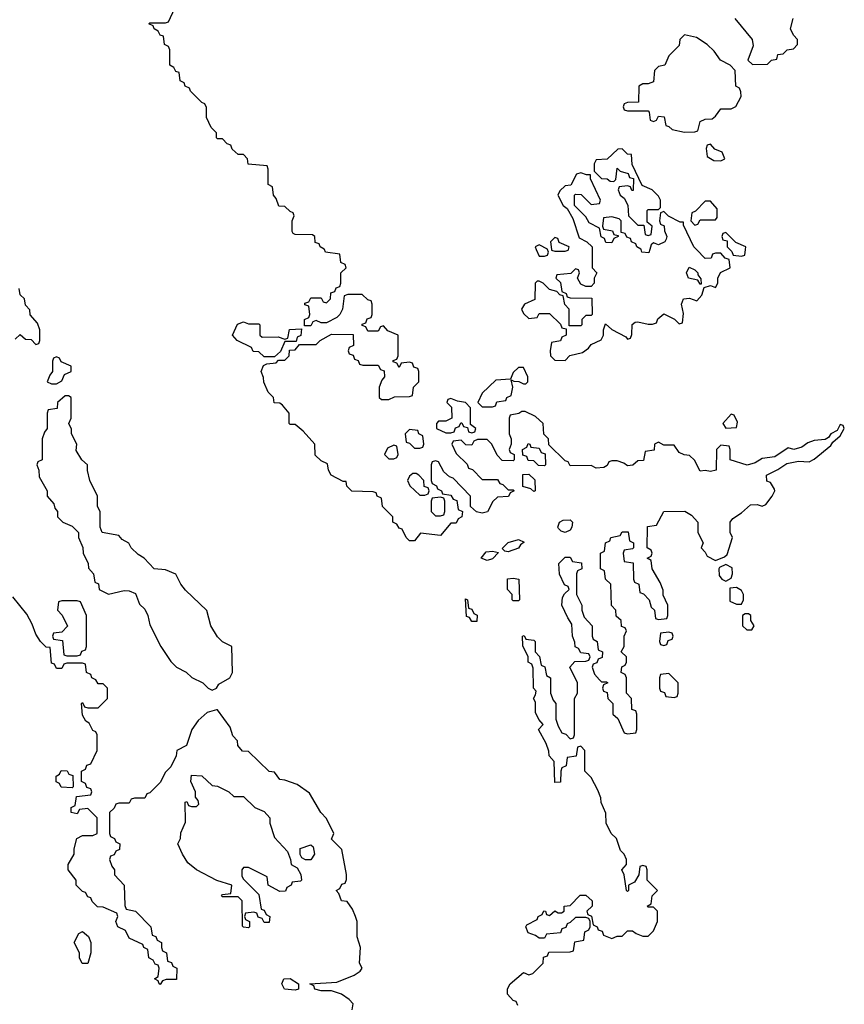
# Model space of a CAD drawing. Header units: inches. Extents: x 2701323 to 2964515, y 494916 to 722124.
# Tile 573 of 656: x 2884208 to 2887386, y 657091 to 660886. Entities that reach past the tile are written whole.
import ezdxf

# ---------------------------------------------------------------- set-up
doc = ezdxf.new("R2010")
doc.units = ezdxf.units.IN
doc.header["$MEASUREMENT"] = 0
doc.layers.add('C8685', color=7, linetype='Continuous')
doc.layers.add('C8686', color=7, linetype='Continuous')

msp = doc.modelspace()

# ---------------------------------------------------------------- linework, layer by layer
at = {"layer": 'C8685', "color": 2}
for points, elevation in [([(2886127.3, 657087.3), (2886122, 657102), (2886110, 657106), (2886088, 657130), (2886088.4, 657151.6), (2886098, 657170), (2886150, 657214), (2886170, 657204.7), (2886186, 657210), (2886226, 657250), (2886227.3, 657272.7), (2886242, 657278), (2886247.3, 657292.7), (2886330, 657294), (2886342, 657298), (2886347.3, 657332.7), (2886382, 657338), (2886386, 657370), (2886402, 657378), (2886406, 657390), (2886406, 657410), (2886402, 657422), (2886390, 657426), (2886350, 657426), (2886330, 657406), (2886318, 657402), (2886312.7, 657387.3), (2886298, 657382), (2886292.7, 657367.3), (2886238, 657362), (2886230, 657346), (2886210, 657346), (2886196.4, 657356.4), (2886167.3, 657367.3), (2886158, 657390), (2886162, 657398), (2886202, 657418), (2886206, 657430), (2886222, 657438), (2886228.4, 657451.6), (2886234, 657450), (2886238, 657438), (2886250, 657434), (2886270, 657452), (2886283.6, 657443.6), (2886296.4, 657443.6), (2886306, 657450), (2886306, 657470), (2886330, 657472), (2886368.4, 657511.6), (2886390, 657512), (2886414, 657490), (2886414, 657470), (2886394, 657450), (2886398, 657438), (2886411.6, 657431.6), (2886418, 657398), (2886434, 657390), (2886438, 657378), (2886452.7, 657372.7), (2886458, 657358), (2886490, 657344.7), (2886510, 657354), (2886530, 657354), (2886550, 657374), (2886570, 657374), (2886583.6, 657363.6), (2886610, 657354), (2886630, 657354), (2886650, 657374), (2886666, 657410), (2886666, 657450), (2886650, 657466), (2886630, 657466), (2886626, 657470), (2886642, 657478), (2886646, 657510), (2886666, 657530), (2886626, 657570), (2886626, 657610), (2886622, 657622), (2886610, 657626), (2886598, 657622), (2886594, 657590), (2886578, 657562), (2886554, 657550), (2886554, 657530), (2886550, 657526), (2886546, 657530), (2886538, 657590), (2886528, 657610), (2886546, 657630), (2886546, 657650), (2886538, 657670), (2886524, 657684), (2886508, 657730), (2886488, 657750), (2886468, 657790), (2886467.3, 657827.3), (2886448.4, 657868.4), (2886447.3, 657887.3), (2886436.4, 657916.4), (2886410, 657966), (2886386, 657990), (2886386, 658070), (2886370, 658086), (2886358, 658082), (2886352.7, 658047.3), (2886318, 658042), (2886314, 658010), (2886298, 658002), (2886294, 657990), (2886292.7, 657947.3), (2886270, 657946), (2886267.3, 658027.3), (2886248.4, 658048.4), (2886247.3, 658067.3), (2886236.4, 658096.4), (2886208, 658150), (2886226, 658170), (2886208.4, 658188.4), (2886196.4, 658216.4), (2886195.3, 658255.3), (2886188, 658270), (2886196.4, 658283.6), (2886198, 658298), (2886188, 658310), (2886187.3, 658387.3), (2886182, 658402), (2886168, 658410), (2886168, 658430), (2886147.3, 658472.7), (2886146, 658510), (2886152.7, 658512.7), (2886158, 658498), (2886190, 658494), (2886194, 658490), (2886194, 658450), (2886211.6, 658431.6), (2886218, 658398), (2886231.6, 658391.6), (2886238, 658358), (2886254, 658350), (2886254, 658290), (2886263.6, 658263.6), (2886274, 658250), (2886274, 658190), (2886283.6, 658163.6), (2886298, 658138), (2886312.7, 658132.7), (2886330, 658114), (2886342, 658118), (2886346, 658130), (2886346, 658270), (2886358, 658290), (2886358, 658330), (2886328, 658390), (2886347.3, 658412.7), (2886390, 658414), (2886402, 658418), (2886406, 658430), (2886402, 658442), (2886370, 658446), (2886362, 658462), (2886348.4, 658468.4), (2886347.3, 658487.3), (2886338, 658510), (2886336.4, 658556.4), (2886320.2, 658580.2), (2886298, 658630), (2886300.4, 658659.6), (2886307.3, 658672.7), (2886326, 658690), (2886322, 658702), (2886307.3, 658707.3), (2886288.4, 658748.4), (2886286, 658790), (2886310, 658814), (2886330, 658814), (2886338, 658798), (2886372.7, 658792.7), (2886374, 658770), (2886358, 658762), (2886354, 658750), (2886354, 658670), (2886374, 658630), (2886374, 658610), (2886383.6, 658583.6), (2886414, 658550), (2886414, 658510), (2886418, 658498), (2886434, 658490), (2886438, 658458), (2886454, 658450), (2886452.7, 658427.3), (2886438, 658422), (2886432.7, 658407.3), (2886418, 658402), (2886414, 658390), (2886423.6, 658363.6), (2886442, 658342), (2886450, 658334), (2886470, 658334), (2886474, 658330), (2886458, 658322), (2886454, 658310), (2886458, 658298), (2886472.7, 658292.7), (2886474, 658270), (2886494, 658250), (2886494, 658210), (2886512.7, 658192.7), (2886538, 658138), (2886550, 658134), (2886582, 658138), (2886586, 658150), (2886586, 658210), (2886582, 658222), (2886567.3, 658227.3), (2886566, 658270), (2886546, 658290), (2886546, 658350), (2886542, 658362), (2886526, 658370), (2886528.4, 658391.6), (2886542, 658398), (2886546, 658410), (2886546, 658430), (2886526, 658450), (2886538, 658470), (2886538, 658510), (2886546, 658530), (2886542, 658542), (2886527.3, 658547.3), (2886526, 658570), (2886507.3, 658587.3), (2886506, 658610), (2886488.4, 658628.4), (2886486, 658710), (2886466, 658730), (2886462, 658762), (2886446, 658770), (2886446, 658830), (2886462, 658838), (2886466, 658870), (2886482, 658878), (2886486, 658890), (2886522, 658898), (2886530, 658912), (2886552.7, 658912.7), (2886558, 658878), (2886574, 658870), (2886574, 658850), (2886570, 658846), (2886538, 658842), (2886534, 658830), (2886538, 658798), (2886572.7, 658792.7), (2886574, 658730), (2886578, 658718), (2886594, 658710), (2886598, 658678), (2886612.7, 658672.7), (2886634, 658650), (2886642, 658622), (2886654, 658610), (2886658, 658578), (2886670, 658574), (2886702, 658578), (2886706, 658590), (2886706, 658630), (2886688, 658668), (2886687.3, 658687.3), (2886676.4, 658716.4), (2886646, 658770), (2886642, 658802), (2886626, 658810), (2886642, 658818), (2886646, 658830), (2886642, 658842), (2886626, 658850), (2886627.3, 658932.7), (2886662, 658938), (2886690, 658991), (2886771.6, 658991.6), (2886796.9, 658976.9), (2886822, 658950), (2886822, 658910), (2886842, 658870), (2886834, 658850), (2886850, 658834), (2886858, 658818), (2886890, 658802), (2886924.7, 658815.3), (2886934.6, 658825.4), (2886955.3, 658890), (2886946, 658910), (2886946, 658950), (2886956.4, 658963.6), (2886990, 658984.7), (2887024, 659016), (2887050, 659018), (2887070, 659011.3), (2887083.1, 659016.9), (2887108, 659050), (2887118, 659070), (2887116.4, 659076.4), (2887102, 659102), (2887087.3, 659107.3), (2887086, 659130), (2887130, 659152), (2887164, 659176), (2887210, 659184.7), (2887250, 659182), (2887270, 659192), (2887334.6, 659245.4), (2887342, 659258), (2887370, 659282), (2887386, 659310), (2887382, 659322), (2887370, 659326), (2887358, 659302), (2887334, 659290), (2887324.7, 659275.3), (2887312, 659268), (2887270, 659264), (2887245.2, 659254.8), (2887222, 659238), (2887191.2, 659228.9), (2887170, 659235.3), (2887118.8, 659201.2), (2887070, 659195.3), (2887042, 659178), (2887011, 659169), (2886946, 659190), (2886946, 659230), (2886942, 659242), (2886910, 659246), (2886894, 659230), (2886892, 659150), (2886870, 659144), (2886850, 659148.7), (2886830, 659146), (2886808.4, 659188.4), (2886790, 659206), (2886768.4, 659208.4), (2886750, 659218), (2886730, 659246), (2886690, 659246), (2886670, 659258), (2886654, 659250), (2886652.7, 659227.3), (2886618, 659222), (2886612.7, 659187.3), (2886590, 659186), (2886571.6, 659168.4), (2886550, 659166), (2886536.4, 659176.4), (2886510, 659186), (2886490, 659186), (2886478, 659182), (2886472.7, 659167.3), (2886459.6, 659160.4), (2886430, 659158), (2886410, 659168), (2886330, 659166), (2886322, 659182), (2886310, 659186), (2886247.3, 659247.3), (2886246, 659270), (2886228, 659288), (2886226, 659330), (2886196.4, 659356.4), (2886156.4, 659376.4), (2886143.6, 659376.4), (2886131.6, 659368.4), (2886098, 659362), (2886094, 659350), (2886094, 659290), (2886102, 659270), (2886102, 659250), (2886094, 659230), (2886098, 659218), (2886114, 659210), (2886114, 659190), (2886110, 659186), (2886067.3, 659187.3), (2886048, 659208), (2886028, 659250), (2886010, 659268), (2885972.7, 659267.3), (2885958, 659262), (2885950, 659246), (2885927.3, 659247.3), (2885910, 659266), (2885878, 659262), (2885874, 659250), (2885890, 659214), (2885932.7, 659172.7), (2885938, 659158), (2885952.7, 659152.7), (2885990, 659114), (2886050, 659114), (2886058, 659098), (2886070, 659094), (2886090, 659074), (2886110, 659074), (2886114, 659070), (2886098, 659062), (2886091.6, 659048.4), (2886050, 659046), (2886031.6, 659028.4), (2886010.9, 658989.1), (2885990, 658984), (2885968.7, 658988.7), (2885946, 659010), (2885946, 659050), (2885879, 659119), (2885864.7, 659124.7), (2885843.1, 659143.1), (2885822, 659182), (2885810, 659186), (2885798, 659182), (2885794, 659170), (2885794, 659110), (2885798, 659098), (2885814, 659090), (2885818, 659078), (2885834, 659070), (2885838, 659058), (2885870, 659054), (2885878, 659038), (2885892.7, 659032.7), (2885898, 658998), (2885914, 658990), (2885912, 658970), (2885898, 658962), (2885890, 658946), (2885870, 658946), (2885830, 658898), (2885752.7, 658907.3), (2885730, 658878), (2885710, 658878), (2885698, 658890), (2885682, 658922), (2885670, 658926), (2885662, 658942), (2885646, 658950), (2885646, 658970), (2885606, 659010), (2885602, 659042), (2885586, 659050), (2885582, 659062), (2885570, 659066), (2885488.4, 659068.4), (2885468.4, 659088.4), (2885466, 659106), (2885454, 659106), (2885408, 659130), (2885398, 659150), (2885394.6, 659174.6), (2885370, 659186), (2885347.3, 659207.3), (2885346, 659250), (2885300.4, 659300.4), (2885270, 659326), (2885250, 659326), (2885246, 659330), (2885246, 659370), (2885220.4, 659400.4), (2885210, 659408), (2885188.7, 659408.7), (2885186, 659430), (2885166, 659450), (2885148.4, 659488.4), (2885147.3, 659507.3), (2885138, 659530), (2885147.3, 659552.7), (2885160.4, 659559.6), (2885196.4, 659563.6), (2885206, 659574), (2885230, 659574), (2885246, 659590), (2885247.3, 659612.7), (2885270, 659614), (2885286, 659634), (2885350, 659634), (2885366, 659650), (2885410, 659674), (2885492.7, 659672.7), (2885494, 659630), (2885478, 659622), (2885474, 659610), (2885478, 659598), (2885492.7, 659592.7), (2885498, 659578), (2885512.7, 659572.7), (2885518, 659558), (2885530, 659554), (2885590, 659554), (2885598, 659538), (2885612.7, 659532.7), (2885614, 659510), (2885603.6, 659496.4), (2885594, 659470), (2885594, 659430), (2885602, 659422), (2885630, 659422), (2885652.7, 659432.7), (2885710, 659434), (2885722, 659438), (2885726, 659470), (2885746, 659490), (2885746, 659530), (2885742, 659542), (2885727.3, 659547.3), (2885722, 659562), (2885710, 659566), (2885678, 659562), (2885670, 659546), (2885662, 659562), (2885647.3, 659567.3), (2885647.3, 659572.7), (2885662, 659578), (2885666, 659590), (2885666, 659670), (2885627.3, 659687.3), (2885610, 659706), (2885598, 659702), (2885590, 659686), (2885550, 659686), (2885542, 659702), (2885527.3, 659707.3), (2885527.3, 659712.7), (2885542, 659718), (2885547.3, 659732.7), (2885562, 659738), (2885566, 659750), (2885566, 659790), (2885562, 659802), (2885550, 659806), (2885527.3, 659827.3), (2885472.7, 659827.3), (2885458, 659822), (2885452, 659770), (2885442, 659750), (2885430, 659738), (2885390, 659718), (2885370, 659718), (2885350, 659726), (2885338, 659722), (2885330, 659706), (2885306, 659706), (2885306, 659730), (2885322, 659738), (2885326, 659750), (2885322, 659782), (2885307.3, 659787.3), (2885307.3, 659792.7), (2885322, 659798), (2885330, 659814), (2885370, 659814), (2885378, 659798), (2885390, 659794), (2885406, 659810), (2885407.3, 659832.7), (2885422, 659838), (2885427.3, 659852.7), (2885442, 659858), (2885446, 659870), (2885446, 659910), (2885466, 659930), (2885462, 659942), (2885446, 659950), (2885442, 659982), (2885386, 659990), (2885382.7, 660000)], 2), ([(2886414, 660000), (2886414, 659930), (2886432, 659910), (2886422, 659890), (2886422, 659870), (2886410, 659858), (2886390, 659858), (2886370, 659866), (2886358, 659890), (2886366, 659910), (2886362, 659922), (2886350, 659926), (2886332, 659908), (2886278, 659902), (2886274, 659890), (2886292.7, 659872.7), (2886298, 659838), (2886314, 659830), (2886318, 659818), (2886330, 659814), (2886412.7, 659812.7), (2886414, 659750), (2886410, 659746), (2886390, 659746), (2886382, 659738), (2886374, 659730), (2886374, 659710), (2886370, 659706), (2886326, 659706), (2886326, 659770), (2886308.4, 659788.4), (2886302, 659822), (2886290, 659826), (2886278, 659838), (2886250, 659846), (2886226, 659870), (2886210, 659878), (2886202, 659878), (2886194, 659870), (2886192.7, 659807.3), (2886154, 659790), (2886142, 659770), (2886150, 659754), (2886170, 659734), (2886202, 659738), (2886210, 659754), (2886250, 659754), (2886292.7, 659712.7), (2886298, 659698), (2886314, 659694), (2886314, 659670), (2886298, 659662), (2886291.6, 659648.4), (2886258, 659642), (2886252, 659610), (2886254, 659590), (2886270, 659574), (2886310, 659572), (2886328.7, 659591.3), (2886376.4, 659603.6), (2886400.4, 659619.6), (2886410, 659634), (2886448.4, 659651.6), (2886458, 659670), (2886458, 659690), (2886466, 659714), (2886490, 659692), (2886543.6, 659663.6), (2886550, 659654), (2886562, 659658), (2886567.3, 659672.7), (2886568.8, 659711.1), (2886580.4, 659719.6), (2886590, 659722), (2886630, 659712), (2886647.3, 659712.7), (2886662, 659718), (2886667.3, 659732.7), (2886690, 659752), (2886732, 659732), (2886750, 659714), (2886762, 659718), (2886766, 659754), (2886758, 659790), (2886766, 659810), (2886790, 659812), (2886818, 659802), (2886836.4, 659823.6), (2886846, 659854), (2886870, 659862), (2886890, 659854), (2886898, 659870), (2886898, 659890), (2886908.7, 659911.3), (2886946, 659930), (2886942, 659962), (2886927.3, 659967.3), (2886910, 659986), (2886890, 659986), (2886878, 659982), (2886872.7, 659967.3), (2886850, 659966), (2886816, 660000)], 2), ([(2886198.4, 660000), (2886210, 659974), (2886230, 659974), (2886242, 659978), (2886246, 659990), (2886242.7, 660000)], 2), ([(2886257.8, 660000), (2886258, 659998), (2886270, 659994), (2886310, 659994), (2886322, 659998), (2886322.7, 660000)], 2), ([(2886636.5, 660000), (2886632.7, 659987.3), (2886606, 659990), (2886602.7, 660000)], 2), ([(2886944.8, 660000), (2886952.7, 659992.7), (2886958, 659978), (2886990, 659974), (2887002, 659978), (2887004.7, 660000)], 2), ([(2884190, 659654), (2884210, 659672), (2884230, 659654), (2884252.7, 659652.7), (2884270, 659634), (2884282, 659638), (2884286, 659650), (2884286, 659690), (2884276.4, 659716.4), (2884248.4, 659748.4), (2884247.3, 659767.3), (2884230, 659786), (2884226, 659810), (2884210, 659826), (2884206, 659850)], 6), ([(2885488.7, 657070), (2885493.6, 657093.6), (2885478, 657110), (2885448, 657130), (2885410, 657142.7), (2885370, 657143.7), (2885346, 657150), (2885342, 657162), (2885326, 657170), (2885430, 657177.3), (2885496.6, 657203.4), (2885520.4, 657219.6), (2885528, 657230), (2885518, 657250), (2885522, 657310), (2885508.4, 657351.6), (2885508, 657410), (2885502, 657430), (2885490, 657458), (2885470, 657488), (2885448, 657490), (2885438, 657518), (2885428, 657530), (2885442, 657538), (2885450, 657554), (2885462, 657558), (2885467.3, 657572.7), (2885468, 657592), (2885450, 657688), (2885410, 657728), (2885419, 657750), (2885390, 657808), (2885368.7, 657830), (2885324.7, 657904.7), (2885278, 657938), (2885230, 657955.3), (2885210, 657958), (2885190, 657986), (2885170, 657988), (2885090, 658066), (2885067.3, 658067.3), (2885048.4, 658088.4), (2885047.3, 658107.3), (2885030, 658126), (2885019, 658159), (2884970, 658226), (2884966, 658226), (2884930, 658215.3), (2884895.3, 658184.7), (2884871, 658150), (2884851, 658089), (2884814, 658070), (2884811.6, 658048.4), (2884790, 658006), (2884770, 657986), (2884750, 657946), (2884710, 657906), (2884698, 657902), (2884690, 657886), (2884650, 657886), (2884638, 657882), (2884630, 657866), (2884590, 657866), (2884578, 657862), (2884572.7, 657847.3), (2884554, 657830), (2884554, 657750), (2884558, 657738), (2884574, 657730), (2884578, 657718), (2884594, 657710), (2884592.7, 657687.3), (2884578, 657682), (2884572.7, 657667.3), (2884558, 657662), (2884554, 657650), (2884563.6, 657623.6), (2884574, 657610), (2884574, 657590), (2884611.2, 657551.1), (2884612.7, 657472.7), (2884618, 657458), (2884654, 657450), (2884714, 657390), (2884718, 657358), (2884732.7, 657352.7), (2884738, 657338), (2884754, 657330), (2884754, 657310), (2884758, 657298), (2884774, 657290), (2884778, 657258), (2884792.7, 657252.7), (2884798, 657238), (2884814, 657230), (2884812.7, 657187.3), (2884772.7, 657187.3), (2884758, 657182), (2884750, 657168), (2884746, 657170), (2884742, 657182), (2884728, 657190), (2884742, 657198), (2884746, 657230), (2884742, 657242), (2884730, 657246), (2884722, 657262), (2884706, 657270), (2884702, 657302), (2884686, 657310), (2884682, 657322), (2884630, 657346), (2884615.3, 657375.3), (2884586, 657390), (2884578, 657410), (2884586, 657430), (2884582, 657442), (2884530, 657466), (2884507.3, 657467.3), (2884487.3, 657487.3), (2884482, 657502), (2884470, 657506), (2884462, 657522), (2884450, 657526), (2884426, 657550), (2884426, 657570), (2884395.3, 657610), (2884395.3, 657630), (2884418, 657670), (2884418, 657690), (2884428, 657730), (2884450, 657742), (2884490, 657742), (2884506, 657750), (2884506, 657810), (2884470, 657846), (2884438, 657842), (2884430, 657826), (2884406, 657830), (2884406, 657850), (2884422, 657858), (2884427.3, 657892.7), (2884482, 657898), (2884486, 657910), (2884482, 657922), (2884467.3, 657927.3), (2884462, 657942), (2884446, 657950), (2884446, 657990), (2884462, 657998), (2884467.3, 658012.7), (2884482, 658018), (2884506, 658070), (2884506, 658130), (2884502, 658142), (2884490, 658146), (2884475.3, 658175.3), (2884463.1, 658183.1), (2884450, 658206), (2884446, 658250), (2884450, 658254), (2884458, 658238), (2884470, 658234), (2884510, 658234), (2884546, 658270), (2884546, 658310), (2884530, 658326), (2884510, 658326), (2884502, 658342), (2884486, 658350), (2884482, 658362), (2884466, 658370), (2884462, 658402), (2884450, 658406), (2884390, 658406), (2884378, 658402), (2884370, 658386), (2884350, 658386), (2884342, 658402), (2884330, 658406), (2884326, 658466), (2884310, 658468), (2884288.7, 658490), (2884270, 658518), (2884256.4, 658556.4), (2884235.3, 658595.3), (2884182, 658662)], 6)]:
    msp.add_lwpolyline(points, dxfattribs=dict(at, elevation=elevation))
for points, elevation in [([(2886830, 659866), (2886822, 659882), (2886786, 659890), (2886778, 659910), (2886788, 659932), (2886810, 659922), (2886822, 659910), (2886822, 659902), (2886832.7, 659887.3), (2886834, 659866)], 2), ([(2885090, 659714), (2885130, 659714), (2885134, 659710), (2885134, 659670), (2885142, 659662), (2885203.6, 659663.6), (2885230, 659654), (2885242, 659658), (2885248.4, 659691.6), (2885294, 659694), (2885291.6, 659668.4), (2885278, 659662), (2885274, 659646), (2885230, 659646), (2885212.7, 659607.3), (2885190, 659586), (2885150, 659586), (2885130, 659606), (2885107.3, 659607.3), (2885102, 659622), (2885046, 659650), (2885028, 659670), (2885047.3, 659712.7), (2885070, 659722)], 2), ([(2884350, 659586), (2884338, 659582), (2884334, 659570), (2884334, 659530), (2884323.6, 659516.4), (2884314, 659490), (2884330, 659482), (2884350, 659482), (2884370, 659494), (2884381.2, 659518.8), (2884406, 659530), (2884406, 659550), (2884367.3, 659567.3), (2884362, 659582)], 6), ([(2886150, 659546), (2886130, 659546), (2886110, 659526), (2886099.6, 659500.4), (2886043.6, 659496.4), (2885990, 659446), (2885974, 659410), (2885990, 659394), (2886030, 659394), (2886042, 659398), (2886047.3, 659412.7), (2886082, 659418), (2886086, 659430), (2886102, 659438), (2886108, 659470), (2886102, 659498), (2886112.7, 659492.7), (2886132, 659492), (2886150, 659482), (2886158, 659482), (2886166, 659490), (2886166, 659510)], 2), ([(2884396.4, 659436.4), (2884383.6, 659436.4), (2884354, 659410), (2884352.7, 659387.3), (2884318, 659382), (2884314, 659370), (2884314, 659310), (2884303.6, 659296.4), (2884294, 659270), (2884294, 659190), (2884278, 659182), (2884274, 659170), (2884282, 659150), (2884283.6, 659123.6), (2884314, 659070), (2884314, 659050), (2884339.6, 659019.6), (2884343.6, 659003.6), (2884354, 658990), (2884354, 658970), (2884374, 658950), (2884410, 658934), (2884434, 658910), (2884434, 658890), (2884451.6, 658851.6), (2884452, 658830), (2884472, 658790), (2884472.7, 658772.7), (2884492, 658750), (2884498, 658718), (2884511.6, 658711.6), (2884514, 658690), (2884550, 658672), (2884610, 658686), (2884630, 658684.7), (2884654.4, 658674.4), (2884670, 658634), (2884690, 658614), (2884702, 658590), (2884710, 658554), (2884752, 658470), (2884790, 658412), (2884812, 658390), (2884850, 658371.3), (2884871.2, 658351.1), (2884914, 658330), (2884934, 658310), (2884950, 658302), (2884966, 658310), (2884975.3, 658324.7), (2885018, 658350), (2885028, 658370), (2885026, 658470), (2884990, 658488), (2884970, 658508), (2884944, 658550), (2884928.8, 658608.9), (2884847.2, 658687.2), (2884829.2, 658710), (2884809.2, 658749.2), (2884770, 658765.2), (2884726, 658770), (2884688, 658810), (2884664.7, 658824.7), (2884638, 658850), (2884628.4, 658868.4), (2884603.1, 658883.1), (2884590, 658898), (2884526, 658910), (2884518, 658930), (2884518, 658990), (2884508, 659010), (2884508, 659050), (2884478, 659110), (2884468.8, 659148.9), (2884468.7, 659170), (2884448, 659190), (2884425.6, 659225.6), (2884428, 659250), (2884408, 659290), (2884407.3, 659307.3), (2884398, 659330), (2884406, 659350), (2884406, 659430)], 6), ([(2885870, 659426), (2885858, 659422), (2885854, 659410), (2885872, 659392), (2885874, 659350), (2885850, 659338), (2885822, 659338), (2885814, 659330), (2885814, 659310), (2885850, 659294), (2885870, 659294), (2885882, 659298), (2885887.3, 659312.7), (2885902, 659318), (2885908, 659332), (2885912, 659332), (2885918, 659318), (2885934, 659314), (2885938, 659298), (2885950, 659294), (2885962, 659298), (2885966, 659310), (2885946, 659326), (2885946, 659390), (2885926, 659410), (2885895.3, 659415.3)], 2), ([(2886950, 659366), (2886918, 659330), (2886930, 659312), (2886970, 659314), (2886974.6, 659334.6), (2886962, 659362)], 2), ([(2885710, 659306), (2885694, 659290), (2885698, 659258), (2885710, 659254), (2885730, 659234), (2885750, 659234), (2885762, 659238), (2885766, 659250), (2885762, 659282), (2885746, 659290), (2885742, 659302)], 2), ([(2885650, 659246), (2885625.4, 659234.6), (2885614, 659210), (2885630, 659194), (2885650, 659194), (2885662, 659198), (2885666, 659210), (2885662, 659242)], 2), ([(2886230, 659166), (2886207.3, 659167.3), (2886190, 659186), (2886167.3, 659187.3), (2886162, 659202), (2886147.3, 659207.3), (2886146, 659230), (2886162, 659238), (2886167.3, 659252.7), (2886174, 659250), (2886178, 659238), (2886210, 659234), (2886218, 659218), (2886232.7, 659212.7), (2886234, 659170)], 2), ([(2885736.4, 659136.4), (2885723.6, 659136.4), (2885710, 659126), (2885702, 659110), (2885712, 659090), (2885750, 659054), (2885770, 659054), (2885782, 659058), (2885786, 659070), (2885782, 659082), (2885767.3, 659087.3), (2885766, 659110), (2885746, 659130)], 2), ([(2886190, 659068), (2886178, 659078), (2886147.3, 659087.3), (2886147.3, 659132.7), (2886170, 659134), (2886192.7, 659112.7), (2886194, 659070)], 2), ([(2885830, 659046), (2885798, 659042), (2885794, 659030), (2885794, 658990), (2885810, 658974), (2885830, 658974), (2885842, 658978), (2885846, 658990), (2885846, 659030), (2885842, 659042)], 2), ([(2886310, 658909), (2886294.6, 658914.6), (2886284.7, 658924.7), (2886282, 658930), (2886288, 658950), (2886303.1, 658956.9), (2886330, 658958), (2886338, 658950), (2886336, 658930), (2886330, 658918)], 2), ([(2886090, 658835.3), (2886078, 658838), (2886067.3, 658847.3), (2886090, 658871.3), (2886130, 658882), (2886152, 658872), (2886138, 658862), (2886130, 658848.7)], 2), ([(2886010, 658802), (2885986, 658810), (2886005.2, 658834.8), (2886030, 658838), (2886052.7, 658832.7), (2886030, 658808.7)], 2), ([(2886930, 658786), (2886904.7, 658775.3), (2886902, 658770), (2886903.6, 658743.6), (2886914, 658730), (2886930, 658722), (2886950, 658734), (2886955.3, 658750), (2886953.6, 658773.6)], 2), ([(2886110, 658646), (2886106, 658650), (2886106, 658670), (2886088, 658690), (2886088.4, 658731.6), (2886110, 658734), (2886132, 658730), (2886134, 658650), (2886130, 658646)], 2), ([(2886970, 658698), (2886944.7, 658695.3), (2886944.7, 658644.7), (2886970, 658634), (2886990, 658634), (2886998, 658650), (2886998, 658670), (2886990, 658686)], 2), ([(2884430, 658646), (2884370, 658646), (2884358, 658642), (2884354, 658610), (2884371.6, 658591.6), (2884392, 658548), (2884370, 658526), (2884338, 658522), (2884334, 658510), (2884338, 658498), (2884372.7, 658492.7), (2884378, 658438), (2884390, 658434), (2884430, 658434), (2884442, 658438), (2884447.3, 658452.7), (2884462, 658458), (2884466, 658470), (2884466, 658590), (2884442, 658642)], 6), ([(2885950, 658566), (2885942, 658582), (2885930, 658586), (2885926, 658654), (2885934, 658650), (2885938, 658618), (2885950, 658614), (2885958, 658598), (2885971.6, 658591.6), (2885970, 658566)], 2), ([(2887016.4, 658596.4), (2887003.6, 658596.4), (2886994, 658590), (2886994, 658550), (2887010, 658534), (2887030, 658534), (2887038, 658550), (2887026, 658570), (2887026, 658590)], 2), ([(2886710, 658526), (2886678, 658522), (2886674, 658490), (2886678, 658478), (2886690, 658474), (2886702, 658478), (2886707.3, 658492.7), (2886722, 658498), (2886726, 658510), (2886722, 658522)], 2), ([(2886710, 658366), (2886678, 658362), (2886674, 658350), (2886674, 658310), (2886678, 658298), (2886692.7, 658292.7), (2886698, 658278), (2886730, 658274), (2886742, 658278), (2886746, 658290), (2886746, 658330)], 2), ([(2884410, 657926), (2884368.4, 657928.4), (2884362, 657942), (2884348.4, 657948.4), (2884348, 657970), (2884362, 657978), (2884367.3, 657992.7), (2884391.6, 657991.6), (2884398, 657978), (2884412.7, 657972.7), (2884414, 657930)], 6), ([(2885210, 657526), (2885166, 657550), (2885162, 657582), (2885090, 657618), (2885070, 657618), (2885064.7, 657610), (2885064.7, 657584.7), (2885070, 657574), (2885130, 657514), (2885138, 657458), (2885150, 657454), (2885158, 657438), (2885172, 657430), (2885170, 657406), (2885150, 657406), (2885142, 657422), (2885127.3, 657427.3), (2885122, 657442), (2885110, 657446), (2885078, 657442), (2885074, 657430), (2885078, 657418), (2885094, 657410), (2885094, 657390), (2885090, 657386), (2885070, 657388), (2885067.3, 657392.7), (2885066, 657490), (2885050, 657506), (2884990, 657506), (2884986, 657510), (2884990, 657514), (2885022, 657518), (2885026, 657550), (2884968.4, 657568.4), (2884889, 657609), (2884856.4, 657636.4), (2884835.3, 657670), (2884818, 657710), (2884828, 657730), (2884828.4, 657751.6), (2884847.3, 657792.7), (2884846, 657870), (2884852.7, 657872.7), (2884858, 657858), (2884870, 657854), (2884890, 657854), (2884898, 657862), (2884896.4, 657876.4), (2884886, 657890), (2884886, 657910), (2884868, 657950), (2884870, 657974), (2884910, 657972), (2884950, 657934), (2884970, 657932), (2885014, 657910), (2885032.7, 657892.7), (2885070, 657892), (2885114, 657850), (2885150, 657834), (2885172, 657810), (2885172, 657790), (2885190, 657734), (2885239.8, 657679.8), (2885252, 657650), (2885254, 657630), (2885276.9, 657616.9), (2885291.6, 657591.6), (2885294, 657570), (2885290, 657566), (2885258, 657562), (2885254, 657550), (2885238, 657542), (2885232.7, 657527.3)], 6), ([(2885310, 657648), (2885295.3, 657655.3), (2885288.7, 657668.7), (2885288.7, 657691.3), (2885330, 657706), (2885338.5, 657698.5), (2885344, 657670), (2885330, 657648)], 6), ([(2884470, 657248), (2884448.4, 657248.4), (2884438, 657270), (2884438, 657290), (2884418, 657330), (2884436.4, 657363.6), (2884450, 657372), (2884472.7, 657352.7), (2884482, 657330), (2884482, 657290)], 6), ([(2885270, 657145.2), (2885228, 657150), (2885218, 657170), (2885226, 657190), (2885250, 657191.3), (2885282, 657170), (2885282, 657150)], 6)]:
    msp.add_lwpolyline(points, close=True, dxfattribs=dict(at, elevation=elevation))
at = {"layer": 'C8686', "color": 2, "elevation": 2}
for points in [[(2885382.7, 660000), (2885382, 660002), (2885366, 660010), (2885362, 660022), (2885347.3, 660027.3), (2885346, 660050), (2885336.4, 660056.4), (2885270, 660058), (2885262, 660062), (2885258, 660070), (2885258, 660110), (2885266, 660130), (2885262, 660142), (2885250, 660146), (2885230, 660166), (2885207.3, 660167.3), (2885196.4, 660196.4), (2885186, 660210), (2885182, 660242), (2885166, 660250), (2885166, 660310), (2885162, 660322), (2885088.4, 660328.4), (2885086, 660350), (2885070, 660366), (2885050, 660366), (2885027.3, 660387.3), (2885022, 660402), (2885007.3, 660407.3), (2884990, 660426), (2884970, 660426), (2884966, 660430), (2884966, 660450), (2884946, 660470), (2884928.4, 660508.4), (2884927.3, 660547.3), (2884922, 660562), (2884910, 660566), (2884866, 660610), (2884862, 660622), (2884846, 660630), (2884842, 660642), (2884826, 660650), (2884822, 660682), (2884810, 660686), (2884802, 660702), (2884786, 660710), (2884786, 660770), (2884782, 660782), (2884766, 660790), (2884762, 660822), (2884750, 660826), (2884742, 660842), (2884726, 660850), (2884722, 660862), (2884706, 660870), (2884710, 660874), (2884770, 660874), (2884782, 660878), (2884806, 660930)], [(2886964.7, 660890), (2887031.3, 660810), (2887035.3, 660784.7), (2887014, 660730), (2887032.7, 660712.7), (2887090, 660714), (2887106, 660730), (2887126, 660734), (2887130, 660752), (2887150, 660754), (2887166, 660770), (2887190, 660774), (2887206, 660790), (2887206, 660810), (2887190, 660826), (2887178, 660850), (2887189.1, 660890.9)], [(2886602.7, 660000), (2886602, 660002), (2886586, 660010), (2886582, 660022), (2886566, 660030), (2886562, 660042), (2886547.3, 660047.3), (2886542, 660062), (2886526, 660066), (2886526, 660110), (2886518, 660118), (2886490, 660126), (2886458, 660122), (2886454, 660090), (2886458, 660078), (2886492, 660072), (2886498, 660058), (2886514, 660054), (2886514, 660050), (2886498, 660042), (2886490, 660026), (2886467.3, 660027.3), (2886462, 660042), (2886448.4, 660048.4), (2886442, 660082), (2886403.1, 660103.1), (2886390, 660126), (2886346, 660170), (2886346, 660210), (2886350, 660214), (2886371.6, 660211.6), (2886410, 660174), (2886442, 660178), (2886446, 660190), (2886407.3, 660272.7), (2886407.3, 660287.3), (2886392.7, 660287.3), (2886370, 660295.3), (2886354, 660290), (2886332, 660248), (2886310, 660246), (2886290, 660226), (2886282, 660210), (2886302, 660170), (2886318, 660158), (2886339.6, 660119.6), (2886364.7, 660044.7), (2886394, 660030), (2886414, 660010), (2886414, 660000)], [(2886816, 660000), (2886806, 660010), (2886766, 660094), (2886766, 660106), (2886754, 660106), (2886708, 660128), (2886690, 660146), (2886678, 660142), (2886674, 660110), (2886678, 660098), (2886691.6, 660091.6), (2886692.7, 660072.7), (2886702, 660050), (2886699.6, 660040.4), (2886694, 660030), (2886670, 660018), (2886650, 660026), (2886642, 660018), (2886636.5, 660000)], [(2886322.7, 660000), (2886326, 660010), (2886287.3, 660027.3), (2886282, 660042), (2886270, 660046), (2886254, 660030), (2886257.8, 660000)], [(2887004.7, 660000), (2887006, 660010), (2886967.3, 660027.3), (2886930, 660066), (2886918, 660062), (2886914, 660050), (2886918, 660038), (2886934, 660034), (2886934, 660010), (2886944.8, 660000)], [(2886242.7, 660000), (2886242, 660002), (2886210, 660018), (2886194, 660010), (2886198.4, 660000)]]:
    msp.add_lwpolyline(points, dxfattribs=at)
for points in [[(2886770, 660828), (2886752, 660810), (2886750, 660786), (2886710, 660746), (2886694, 660710), (2886670, 660706), (2886654, 660690), (2886650, 660646), (2886630, 660638), (2886610, 660638), (2886594, 660630), (2886592.7, 660567.3), (2886550, 660566), (2886538, 660562), (2886534, 660550), (2886538, 660538), (2886550, 660534), (2886630, 660534), (2886634, 660530), (2886638, 660498), (2886650, 660494), (2886662, 660498), (2886670, 660514), (2886691.6, 660511.6), (2886698, 660478), (2886710, 660474), (2886722, 660462), (2886770, 660452), (2886810, 660454), (2886822, 660458), (2886830, 660494), (2886850, 660502), (2886876.4, 660503.6), (2886890, 660514), (2886910, 660542), (2886950, 660542), (2886968.4, 660551.6), (2886988, 660590), (2886987.3, 660607.3), (2886982, 660622), (2886968, 660630), (2886966, 660690), (2886946, 660710), (2886909.3, 660729.3), (2886884.7, 660764.7), (2886858, 660790), (2886816.5, 660816.5)], [(2886530, 660388), (2886512.7, 660387.3), (2886471.6, 660348.4), (2886430, 660346), (2886422, 660330), (2886422, 660302), (2886450, 660274), (2886472, 660272), (2886483.6, 660263.6), (2886498, 660262), (2886506, 660270), (2886510, 660314), (2886522, 660302), (2886552.7, 660292.7), (2886558, 660278), (2886574, 660274), (2886572.7, 660227.3), (2886567.3, 660227.3), (2886562, 660242), (2886550, 660246), (2886518, 660242), (2886514, 660230), (2886522, 660210), (2886538, 660198), (2886551.6, 660171.6), (2886554, 660130), (2886590, 660094), (2886614, 660094), (2886618, 660058), (2886630, 660054), (2886642, 660058), (2886646, 660090), (2886626, 660106), (2886626, 660150), (2886630, 660154), (2886670, 660154), (2886678, 660162), (2886678, 660190), (2886670, 660206), (2886646, 660230), (2886607.3, 660247.3), (2886568, 660328), (2886566, 660366), (2886550, 660368)], [(2886870, 660406), (2886858, 660402), (2886854, 660390), (2886858, 660358), (2886883.6, 660343.6), (2886910, 660342), (2886926, 660350), (2886915.3, 660375.3), (2886887.3, 660387.3)], [(2886870, 660186), (2886850, 660186), (2886812.7, 660147.3), (2886798, 660142), (2886794, 660110), (2886810, 660094), (2886822, 660098), (2886830, 660114), (2886890, 660114), (2886896.4, 660123.6), (2886896.4, 660156.4)]]:
    msp.add_lwpolyline(points, close=True, dxfattribs=at)

doc.saveas('drawing.dxf')
